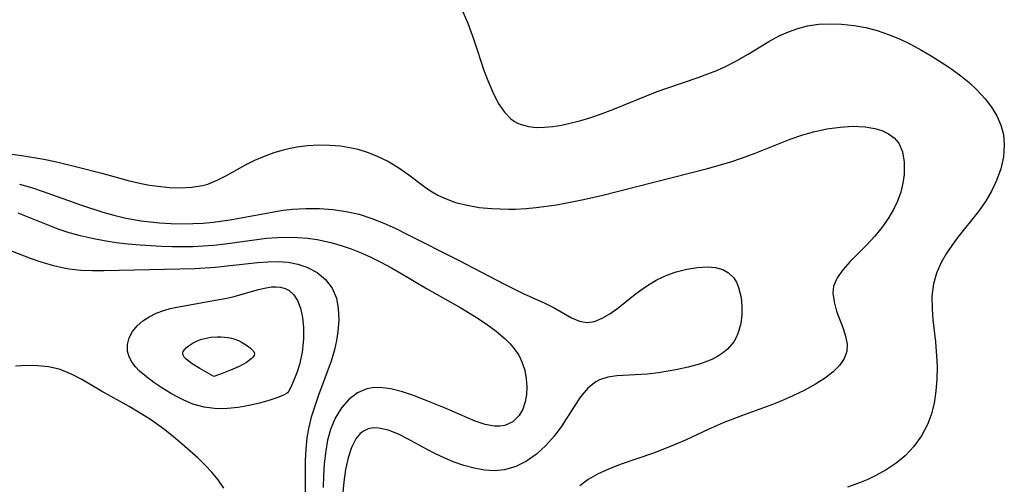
# Model space of a CAD drawing. Header units: metres. Extents: x 1073367 to 1082519, y 1569854 to 1574957.
# Tile 703 of 1056: x 1081642 to 1081776, y 1570326 to 1570389. Entities that reach past the tile are written whole.
import ezdxf

# ---------------------------------------------------------------- set-up
doc = ezdxf.new("R2010")
doc.units = ezdxf.units.M
doc.layers.add('CGG_CurvaNivelLidar_v1', color=253, linetype='Continuous', lineweight=30)

msp = doc.modelspace()

# ---------------------------------------------------------------- linework, layer by layer
at = {"layer": 'CGG_CurvaNivelLidar_v1'}
for p, q in [((1081702.2843, 1570389.877, 79.5), (1081702.944, 1570388.34, 79.5)), ((1081702.944, 1570388.34, 79.5), (1081703.7525, 1570386.1156, 79.5)), ((1081746.422, 1570387.1879, 79.5), (1081747.6955, 1570387.6477, 79.5)), ((1081747.6955, 1570387.6477, 79.5), (1081749.0001, 1570387.9878, 79.5)), ((1081749.0001, 1570387.9878, 79.5), (1081750.5242, 1570388.2133, 79.5)), ((1081750.5242, 1570388.2133, 79.5), (1081752.0759, 1570388.2863, 79.5)), ((1081752.0759, 1570388.2863, 79.5), (1081753.6447, 1570388.2306, 79.5)), ((1081753.6447, 1570388.2306, 79.5), (1081755.3462, 1570388.0432, 79.5)), ((1081755.3462, 1570388.0432, 79.5), (1081756.922, 1570387.7558, 79.5)), ((1081756.922, 1570387.7558, 79.5), (1081758.4833, 1570387.3549, 79.5)), ((1081703.7525, 1570386.1156, 79.5), (1081705.1892, 1570381.8747, 79.5)), ((1081743.7653, 1570385.8575, 79.5), (1081745.1813, 1570386.6254, 79.5)), ((1081745.1813, 1570386.6254, 79.5), (1081746.422, 1570387.1879, 79.5)), ((1081758.4833, 1570387.3549, 79.5), (1081760.012, 1570386.8374, 79.5)), ((1081760.012, 1570386.8374, 79.5), (1081761.5119, 1570386.214, 79.5)), ((1081761.5119, 1570386.214, 79.5), (1081762.9621, 1570385.5094, 79.5)), ((1081740.976, 1570384.1682, 79.5), (1081743.7653, 1570385.8575, 79.5)), ((1081762.9621, 1570385.5094, 79.5), (1081764.3859, 1570384.7385, 79.5)), ((1081764.3859, 1570384.7385, 79.5), (1081765.7869, 1570383.922, 79.5)), ((1081739.3096, 1570383.2073, 79.5), (1081740.976, 1570384.1682, 79.5)), ((1081765.7869, 1570383.922, 79.5), (1081767.7668, 1570382.6825, 79.5)), ((1081736.7175, 1570381.9477, 79.5), (1081737.8903, 1570382.4731, 79.5)), ((1081737.8903, 1570382.4731, 79.5), (1081739.3096, 1570383.2073, 79.5)), ((1081767.7668, 1570382.6825, 79.5), (1081768.5996, 1570382.1174, 79.5)), ((1081768.5996, 1570382.1174, 79.5), (1081769.7988, 1570381.2325, 79.5)), ((1081705.1892, 1570381.8747, 79.5), (1081705.6707, 1570380.5764, 79.5)), ((1081730.0948, 1570379.6155, 79.5), (1081734.2072, 1570380.9987, 79.5)), ((1081734.2072, 1570380.9987, 79.5), (1081735.5178, 1570381.4715, 79.5)), ((1081735.5178, 1570381.4715, 79.5), (1081736.7175, 1570381.9477, 79.5)), ((1081769.7988, 1570381.2325, 79.5), (1081770.9362, 1570380.2977, 79.5)), ((1081705.6707, 1570380.5764, 79.5), (1081706.3257, 1570378.9931, 79.5)), ((1081728.6495, 1570379.0949, 79.5), (1081730.0948, 1570379.6155, 79.5)), ((1081770.9362, 1570380.2977, 79.5), (1081771.9986, 1570379.3131, 79.5)), ((1081706.3257, 1570378.9931, 79.5), (1081707.0569, 1570377.5403, 79.5)), ((1081722.6249, 1570376.6589, 79.5), (1081728.6495, 1570379.0949, 79.5)), ((1081771.9986, 1570379.3131, 79.5), (1081773.1112, 1570378.1063, 79.5)), ((1081773.1112, 1570378.1063, 79.5), (1081773.968, 1570376.9717, 79.5)), ((1081707.0569, 1570377.5403, 79.5), (1081707.9087, 1570376.2762, 79.5)), ((1081773.968, 1570376.9717, 79.5), (1081774.6827, 1570375.7844, 79.5)), ((1081707.9087, 1570376.2762, 79.5), (1081708.7958, 1570375.3809, 79.5)), ((1081708.7958, 1570375.3809, 79.5), (1081709.2867, 1570375.0348, 79.5)), ((1081718.2907, 1570375.1783, 79.5), (1081719.6178, 1570375.5798, 79.5)), ((1081719.6178, 1570375.5798, 79.5), (1081720.9517, 1570376.0356, 79.5)), ((1081720.9517, 1570376.0356, 79.5), (1081722.6249, 1570376.6589, 79.5)), ((1081774.6827, 1570375.7844, 79.5), (1081775.2311, 1570374.5505, 79.5)), ((1081709.2867, 1570375.0348, 79.5), (1081709.7003, 1570374.8093, 79.5)), ((1081709.7003, 1570374.8093, 79.5), (1081710.1884, 1570374.6059, 79.5)), ((1081710.1884, 1570374.6059, 79.5), (1081711.1785, 1570374.3479, 79.5)), ((1081711.1785, 1570374.3479, 79.5), (1081712.2376, 1570374.235, 79.5)), ((1081712.2376, 1570374.235, 79.5), (1081713.3492, 1570374.2463, 79.5)), ((1081713.3492, 1570374.2463, 79.5), (1081714.4856, 1570374.3615, 79.5)), ((1081714.4856, 1570374.3615, 79.5), (1081715.6517, 1570374.5573, 79.5)), ((1081715.6517, 1570374.5573, 79.5), (1081716.8412, 1570374.8117, 79.5)), ((1081716.8412, 1570374.8117, 79.5), (1081718.2907, 1570375.1783, 79.5)), ((1081749.8243, 1570373.64, 79), (1081751.6342, 1570374.0354, 79)), ((1081751.6342, 1570374.0354, 79), (1081753.4266, 1570374.2882, 79)), ((1081753.4266, 1570374.2882, 79), (1081755.1724, 1570374.3894, 79)), ((1081755.1724, 1570374.3894, 79), (1081756.8356, 1570374.3162, 79)), ((1081756.8356, 1570374.3162, 79), (1081758.1239, 1570374.0967, 79)), ((1081758.1239, 1570374.0967, 79), (1081759.0739, 1570373.8019, 79)), ((1081775.2311, 1570374.5505, 79.5), (1081775.5799, 1570373.2734, 79.5)), ((1081746.6852, 1570372.6286, 79), (1081748.2689, 1570373.1828, 79)), ((1081748.2689, 1570373.1828, 79), (1081749.8243, 1570373.64, 79)), ((1081759.0739, 1570373.8019, 79), (1081760.0008, 1570373.3629, 79)), ((1081760.0008, 1570373.3629, 79), (1081760.7834, 1570372.8012, 79)), ((1081760.7834, 1570372.8012, 79), (1081761.3856, 1570372.11, 79)), ((1081775.5799, 1570373.2734, 79.5), (1081775.7031, 1570371.8607, 79.5)), ((1081677.7717, 1570371.1542, 79), (1081678.8469, 1570371.4242, 79)), ((1081678.8469, 1570371.4242, 79), (1081679.7501, 1570371.5976, 79)), ((1081679.7501, 1570371.5976, 79), (1081681.2314, 1570371.7861, 79)), ((1081681.2314, 1570371.7861, 79), (1081682.7245, 1570371.868, 79)), ((1081682.7245, 1570371.868, 79), (1081684.2187, 1570371.8467, 79)), ((1081684.2187, 1570371.8467, 79), (1081685.7033, 1570371.7198, 79)), ((1081685.7033, 1570371.7198, 79), (1081687.1673, 1570371.4788, 79)), ((1081687.1673, 1570371.4788, 79), (1081688.0592, 1570371.2659, 79)), ((1081741.9131, 1570370.7644, 79), (1081746.6852, 1570372.6286, 79)), ((1081761.3856, 1570372.11, 79), (1081761.8889, 1570370.9253, 79)), ((1081775.7031, 1570371.8607, 79.5), (1081775.5802, 1570370.2525, 79.5)), ((1081639.6817, 1570370.7972, 79), (1081642.4714, 1570370.4279, 79)), ((1081642.4714, 1570370.4279, 79), (1081645.4613, 1570369.9196, 79)), ((1081674.0616, 1570369.7893, 79), (1081675.369, 1570370.3418, 79)), ((1081675.369, 1570370.3418, 79), (1081676.7128, 1570370.8284, 79)), ((1081676.7128, 1570370.8284, 79), (1081677.7717, 1570371.1542, 79)), ((1081688.0592, 1570371.2659, 79), (1081689.3225, 1570370.8682, 79)), ((1081689.3225, 1570370.8682, 79), (1081690.5533, 1570370.3805, 79)), ((1081690.5533, 1570370.3805, 79), (1081692.1859, 1570369.5923, 79)), ((1081738.4915, 1570369.5454, 79), (1081740.2112, 1570370.131, 79)), ((1081740.2112, 1570370.131, 79), (1081741.9131, 1570370.7644, 79)), ((1081761.8889, 1570370.9253, 79), (1081762.1011, 1570369.5422, 79)), ((1081775.5802, 1570370.2525, 79.5), (1081775.226, 1570368.6356, 79.5)), ((1081645.4613, 1570369.9196, 79), (1081646.9784, 1570369.6019, 79)), ((1081646.9784, 1570369.6019, 79), (1081650.1134, 1570368.8642, 79)), ((1081650.1134, 1570368.8642, 79), (1081653.3303, 1570368.0287, 79)), ((1081670.2455, 1570367.738, 79), (1081672.8009, 1570369.1743, 79)), ((1081672.8009, 1570369.1743, 79), (1081674.0616, 1570369.7893, 79)), ((1081692.1859, 1570369.5923, 79), (1081693.7336, 1570368.6724, 79)), ((1081693.7336, 1570368.6724, 79), (1081694.9661, 1570367.799, 79)), ((1081735.4692, 1570368.6618, 79), (1081738.4915, 1570369.5454, 79)), ((1081762.1011, 1570369.5422, 79), (1081762.1337, 1570368.7152, 79)), ((1081762.1337, 1570368.7152, 79), (1081762.1033, 1570367.8562, 79)), ((1081653.3303, 1570368.0287, 79), (1081656.9049, 1570367.0391, 79)), ((1081668.9814, 1570367.08, 79), (1081670.2455, 1570367.738, 79)), ((1081694.9661, 1570367.799, 79), (1081697.3693, 1570366.005, 79)), ((1081721.0811, 1570365.0296, 79), (1081735.4692, 1570368.6618, 79)), ((1081762.1033, 1570367.8562, 79), (1081761.9453, 1570366.6583, 79)), ((1081775.226, 1570368.6356, 79.5), (1081774.6641, 1570367.0376, 79.5)), ((1081642.178, 1570366.5525, 78.5), (1081643.7689, 1570366.0834, 78.5)), ((1081643.7689, 1570366.0834, 78.5), (1081645.3478, 1570365.5596, 78.5)), ((1081656.9049, 1570367.0391, 79), (1081658.6397, 1570366.6323, 79)), ((1081658.6397, 1570366.6323, 79), (1081659.7871, 1570366.4229, 79)), ((1081659.7871, 1570366.4229, 79), (1081660.93, 1570366.2593, 79)), ((1081660.93, 1570366.2593, 79), (1081662.4988, 1570366.102, 79)), ((1081662.4988, 1570366.102, 79), (1081664.0406, 1570366.0441, 79)), ((1081664.0406, 1570366.0441, 79), (1081665.5441, 1570366.1172, 79)), ((1081665.5441, 1570366.1172, 79), (1081666.9957, 1570366.3605, 79)), ((1081666.9957, 1570366.3605, 79), (1081667.6804, 1570366.5546, 79)), ((1081667.6804, 1570366.5546, 79), (1081668.9814, 1570367.08, 79)), ((1081697.3693, 1570366.005, 79), (1081698.1184, 1570365.5097, 79)), ((1081761.9453, 1570366.6583, 79), (1081761.6524, 1570365.4423, 79)), ((1081774.6641, 1570367.0376, 79.5), (1081773.9677, 1570365.5899, 79.5)), ((1081645.3478, 1570365.5596, 78.5), (1081650.563, 1570363.696, 78.5)), ((1081698.1184, 1570365.5097, 79), (1081698.8931, 1570365.0585, 79)), ((1081698.8931, 1570365.0585, 79), (1081699.7797, 1570364.6275, 79)), ((1081718.4293, 1570364.4165, 79), (1081721.0811, 1570365.0296, 79)), ((1081761.6524, 1570365.4423, 79), (1081761.2232, 1570364.2321, 79)), ((1081773.9677, 1570365.5899, 79.5), (1081773.1318, 1570364.1895, 79.5)), ((1081650.563, 1570363.696, 78.5), (1081653.4669, 1570362.7384, 78.5)), ((1081699.7797, 1570364.6275, 79), (1081701.2852, 1570364.0772, 79)), ((1081701.2852, 1570364.0772, 79), (1081702.8628, 1570363.6785, 79)), ((1081702.8628, 1570363.6785, 79), (1081704.494, 1570363.4032, 79)), ((1081704.494, 1570363.4032, 79), (1081706.1637, 1570363.2315, 79)), ((1081710.8002, 1570363.2383, 79), (1081712.207, 1570363.3743, 79)), ((1081712.207, 1570363.3743, 79), (1081714.9917, 1570363.7652, 79)), ((1081714.9917, 1570363.7652, 79), (1081716.3662, 1570364.0048, 79)), ((1081716.3662, 1570364.0048, 79), (1081718.4293, 1570364.4165, 79)), ((1081761.2232, 1570364.2321, 79), (1081760.6955, 1570363.1207, 79)), ((1081773.1318, 1570364.1895, 79.5), (1081772.1388, 1570362.7787, 79.5)), ((1081641.9103, 1570362.6522, 78), (1081647.3626, 1570360.5072, 78)), ((1081653.4669, 1570362.7384, 78.5), (1081654.9357, 1570362.3236, 78.5)), ((1081654.9357, 1570362.3236, 78.5), (1081656.4179, 1570361.9692, 78.5)), ((1081670.74, 1570361.6969, 78.5), (1081676.1342, 1570362.7107, 78.5)), ((1081676.1342, 1570362.7107, 78.5), (1081677.9213, 1570363.0023, 78.5)), ((1081677.9213, 1570363.0023, 78.5), (1081679.182, 1570363.1543, 78.5)), ((1081679.182, 1570363.1543, 78.5), (1081681.0028, 1570363.2638, 78.5)), ((1081681.0028, 1570363.2638, 78.5), (1081682.8255, 1570363.2514, 78.5)), ((1081682.8255, 1570363.2514, 78.5), (1081684.6415, 1570363.1192, 78.5)), ((1081684.6415, 1570363.1192, 78.5), (1081686.4411, 1570362.86, 78.5)), ((1081686.4411, 1570362.86, 78.5), (1081688.2134, 1570362.4563, 78.5)), ((1081688.2134, 1570362.4563, 78.5), (1081689.9316, 1570361.9011, 78.5)), ((1081706.1637, 1570363.2315, 79), (1081708.5309, 1570363.1441, 79)), ((1081708.5309, 1570363.1441, 79), (1081709.4003, 1570363.159, 79)), ((1081709.4003, 1570363.159, 79), (1081710.8002, 1570363.2383, 79)), ((1081760.0647, 1570362.0397, 79), (1081759.1581, 1570360.7345, 79)), ((1081760.6955, 1570363.1207, 79), (1081760.0647, 1570362.0397, 79)), ((1081772.1388, 1570362.7787, 79.5), (1081769.4025, 1570359.3672, 79.5)), ((1081656.4179, 1570361.9692, 78.5), (1081658.6116, 1570361.5799, 78.5)), ((1081658.6116, 1570361.5799, 78.5), (1081659.8758, 1570361.4203, 78.5)), ((1081659.8758, 1570361.4203, 78.5), (1081661.1454, 1570361.3021, 78.5)), ((1081661.1454, 1570361.3021, 78.5), (1081662.6575, 1570361.2126, 78.5)), ((1081662.6575, 1570361.2126, 78.5), (1081664.1721, 1570361.1762, 78.5)), ((1081664.1721, 1570361.1762, 78.5), (1081665.6865, 1570361.1932, 78.5)), ((1081665.6865, 1570361.1932, 78.5), (1081667.0535, 1570361.2573, 78.5)), ((1081667.0535, 1570361.2573, 78.5), (1081668.4165, 1570361.3736, 78.5)), ((1081668.4165, 1570361.3736, 78.5), (1081670.74, 1570361.6969, 78.5)), ((1081689.9316, 1570361.9011, 78.5), (1081691.5647, 1570361.2481, 78.5)), ((1081691.5647, 1570361.2481, 78.5), (1081693.1807, 1570360.5152, 78.5)), ((1081759.1581, 1570360.7345, 79), (1081758.1541, 1570359.4965, 79)), ((1081647.3626, 1570360.5072, 78), (1081648.8364, 1570360.0099, 78)), ((1081648.8364, 1570360.0099, 78), (1081650.4035, 1570359.5702, 78)), ((1081650.4035, 1570359.5702, 78), (1081651.9971, 1570359.2051, 78)), ((1081675.6659, 1570359.2056, 78), (1081677.1335, 1570359.3322, 78)), ((1081677.1335, 1570359.3322, 78), (1081678.598, 1570359.3799, 78)), ((1081678.598, 1570359.3799, 78), (1081679.9172, 1570359.3362, 78)), ((1081679.9172, 1570359.3362, 78), (1081681.232, 1570359.2152, 78)), ((1081693.1807, 1570360.5152, 78.5), (1081694.7873, 1570359.7306, 78.5)), ((1081694.7873, 1570359.7306, 78.5), (1081701.5803, 1570356.2932, 78.5)), ((1081758.1541, 1570359.4965, 79), (1081757.0242, 1570358.2708, 79)), ((1081769.4025, 1570359.3672, 79.5), (1081768.5768, 1570358.25, 79.5)), ((1081639.4943, 1570358.0876, 77.5), (1081643.6108, 1570356.5062, 77.5)), ((1081651.9971, 1570359.2051, 78), (1081653.6308, 1570358.9022, 78)), ((1081653.6308, 1570358.9022, 78), (1081655.2537, 1570358.6622, 78)), ((1081655.2537, 1570358.6622, 78), (1081656.8887, 1570358.4709, 78)), ((1081656.8887, 1570358.4709, 78), (1081658.5323, 1570358.3218, 78)), ((1081658.5323, 1570358.3218, 78), (1081661.4178, 1570358.1521, 78)), ((1081661.4178, 1570358.1521, 78), (1081662.863, 1570358.1097, 78)), ((1081662.863, 1570358.1097, 78), (1081665.6558, 1570358.1181, 78)), ((1081665.6558, 1570358.1181, 78), (1081667.0535, 1570358.1764, 78)), ((1081667.0535, 1570358.1764, 78), (1081668.4467, 1570358.2782, 78)), ((1081668.4467, 1570358.2782, 78), (1081670.0381, 1570358.4514, 78)), ((1081670.0381, 1570358.4514, 78), (1081675.6659, 1570359.2056, 78)), ((1081681.232, 1570359.2152, 78), (1081682.5403, 1570359.0257, 78)), ((1081682.5403, 1570359.0257, 78), (1081684.3934, 1570358.6404, 78)), ((1081684.3934, 1570358.6404, 78), (1081685.7723, 1570358.2493, 78)), ((1081685.7723, 1570358.2493, 78), (1081687.1334, 1570357.7794, 78)), ((1081757.0242, 1570358.2708, 79), (1081754.7778, 1570356.0165, 79)), ((1081768.5768, 1570358.25, 79.5), (1081767.8234, 1570357.1014, 79.5)), ((1081687.1334, 1570357.7794, 78), (1081688.4761, 1570357.2409, 78)), ((1081688.4761, 1570357.2409, 78), (1081689.8173, 1570356.6342, 78)), ((1081767.8234, 1570357.1014, 79.5), (1081767.1605, 1570355.9224, 79.5)), ((1081643.6108, 1570356.5062, 77.5), (1081645.1805, 1570355.9723, 77.5)), ((1081645.1805, 1570355.9723, 77.5), (1081646.7667, 1570355.5144, 77.5)), ((1081646.7667, 1570355.5144, 77.5), (1081648.3731, 1570355.1629, 77.5)), ((1081668.7069, 1570355.3062, 77.5), (1081674.4104, 1570355.9263, 77.5)), ((1081674.4104, 1570355.9263, 77.5), (1081675.8448, 1570356.0271, 77.5)), ((1081675.8448, 1570356.0271, 77.5), (1081677.2292, 1570356.0487, 77.5)), ((1081677.2292, 1570356.0487, 77.5), (1081678.5682, 1570355.9579, 77.5)), ((1081678.5682, 1570355.9579, 77.5), (1081679.8892, 1570355.7119, 77.5)), ((1081679.8892, 1570355.7119, 77.5), (1081681.126, 1570355.3053, 77.5)), ((1081689.8173, 1570356.6342, 78), (1081691.141, 1570355.9784, 78)), ((1081691.141, 1570355.9784, 78), (1081692.5826, 1570355.2118, 78)), ((1081701.5803, 1570356.2932, 78.5), (1081707.9157, 1570352.9747, 78.5)), ((1081734.0875, 1570355.2649, 78.5), (1081735.4455, 1570355.3305, 78.5)), ((1081735.4455, 1570355.3305, 78.5), (1081736.5466, 1570355.2364, 78.5)), ((1081754.7778, 1570356.0165, 79), (1081753.7996, 1570354.9407, 79)), ((1081767.1605, 1570355.9224, 79.5), (1081766.5281, 1570354.4973, 79.5)), ((1081648.3731, 1570355.1629, 77.5), (1081648.9128, 1570355.0757, 77.5)), ((1081648.9128, 1570355.0757, 77.5), (1081650.4638, 1570354.9134, 77.5)), ((1081650.4638, 1570354.9134, 77.5), (1081652.0344, 1570354.8509, 77.5)), ((1081652.0344, 1570354.8509, 77.5), (1081653.6214, 1570354.8545, 77.5)), ((1081653.6214, 1570354.8545, 77.5), (1081665.9174, 1570355.1298, 77.5)), ((1081665.9174, 1570355.1298, 77.5), (1081668.7069, 1570355.3062, 77.5)), ((1081681.126, 1570355.3053, 77.5), (1081682.502, 1570354.5816, 77.5)), ((1081682.502, 1570354.5816, 77.5), (1081683.6673, 1570353.632, 77.5)), ((1081692.5826, 1570355.2118, 78), (1081694.0051, 1570354.4107, 78)), ((1081694.0051, 1570354.4107, 78), (1081697.3686, 1570352.4025, 78)), ((1081729.4203, 1570353.9726, 78.5), (1081730.3143, 1570354.345, 78.5)), ((1081730.3143, 1570354.345, 78.5), (1081731.2202, 1570354.6596, 78.5)), ((1081731.2202, 1570354.6596, 78.5), (1081732.6662, 1570355.038, 78.5)), ((1081732.6662, 1570355.038, 78.5), (1081734.0875, 1570355.2649, 78.5)), ((1081736.5466, 1570355.2364, 78.5), (1081737.5369, 1570354.9621, 78.5)), ((1081737.5369, 1570354.9621, 78.5), (1081738.3242, 1570354.5177, 78.5)), ((1081738.3242, 1570354.5177, 78.5), (1081738.9638, 1570353.8996, 78.5)), ((1081753.7996, 1570354.9407, 79), (1081753.0288, 1570353.8583, 79)), ((1081766.5281, 1570354.4973, 79.5), (1081766.0982, 1570353.0245, 79.5)), ((1081676.315, 1570352.6131, 77), (1081676.9404, 1570352.6432, 77)), ((1081676.9404, 1570352.6432, 77), (1081677.5344, 1570352.5963, 77)), ((1081683.6673, 1570353.632, 77.5), (1081684.5622, 1570352.4661, 77.5)), ((1081707.9157, 1570352.9747, 78.5), (1081710.4641, 1570351.7496, 78.5)), ((1081726.8997, 1570352.5543, 78.5), (1081727.684, 1570353.0568, 78.5)), ((1081727.684, 1570353.0568, 78.5), (1081728.4959, 1570353.5177, 78.5)), ((1081728.4959, 1570353.5177, 78.5), (1081729.4203, 1570353.9726, 78.5)), ((1081738.9638, 1570353.8996, 78.5), (1081739.3724, 1570353.261, 78.5)), ((1081739.3724, 1570353.261, 78.5), (1081739.6805, 1570352.5331, 78.5)), ((1081752.5626, 1570352.7373, 79), (1081752.4629, 1570351.7997, 79)), ((1081753.0288, 1570353.8583, 79), (1081752.5626, 1570352.7373, 79)), ((1081766.0982, 1570353.0245, 79.5), (1081765.8972, 1570351.3628, 79.5)), ((1081670.2912, 1570351.1074, 77), (1081671.2893, 1570351.3371, 77)), ((1081671.2893, 1570351.3371, 77), (1081674.4061, 1570352.2207, 77)), ((1081674.4061, 1570352.2207, 77), (1081675.3802, 1570352.4612, 77)), ((1081675.3802, 1570352.4612, 77), (1081676.315, 1570352.6131, 77)), ((1081677.5344, 1570352.5963, 77), (1081678.1699, 1570352.4289, 77)), ((1081678.1699, 1570352.4289, 77), (1081678.707, 1570352.1485, 77)), ((1081678.707, 1570352.1485, 77), (1081679.3713, 1570351.5342, 77)), ((1081679.3713, 1570351.5342, 77), (1081679.875, 1570350.7677, 77)), ((1081684.5622, 1570352.4661, 77.5), (1081685.1259, 1570351.1096, 77.5)), ((1081697.3686, 1570352.4025, 78), (1081701.9898, 1570349.7729, 78)), ((1081710.4641, 1570351.7496, 78.5), (1081713.4114, 1570350.416, 78.5)), ((1081723.2768, 1570349.7481, 78.5), (1081725.6367, 1570351.6287, 78.5)), ((1081725.6367, 1570351.6287, 78.5), (1081726.8997, 1570352.5543, 78.5)), ((1081739.6805, 1570352.5331, 78.5), (1081740.0149, 1570351.1707, 78.5)), ((1081752.4629, 1570351.7997, 79), (1081752.6127, 1570350.5863, 79)), ((1081765.8972, 1570351.3628, 79.5), (1081765.9087, 1570349.6501, 79.5)), ((1081663.5015, 1570349.8749, 77), (1081668.2466, 1570350.7151, 77)), ((1081668.2466, 1570350.7151, 77), (1081670.2912, 1570351.1074, 77)), ((1081679.875, 1570350.7677, 77), (1081680.2651, 1570349.7302, 77)), ((1081685.1259, 1570351.1096, 77.5), (1081685.3908, 1570349.6886, 77.5)), ((1081713.4114, 1570350.416, 78.5), (1081714.7495, 1570349.7473, 78.5)), ((1081740.0149, 1570351.1707, 78.5), (1081740.1262, 1570350.0265, 78.5)), ((1081740.1262, 1570350.0265, 78.5), (1081740.1089, 1570348.8528, 78.5)), ((1081752.6127, 1570350.5863, 79), (1081752.965, 1570349.3452, 79)), ((1081659.7334, 1570348.5889, 77), (1081660.6863, 1570349.0636, 77)), ((1081660.6863, 1570349.0636, 77), (1081661.7124, 1570349.4426, 77)), ((1081661.7124, 1570349.4426, 77), (1081662.5924, 1570349.681, 77)), ((1081662.5924, 1570349.681, 77), (1081663.5015, 1570349.8749, 77)), ((1081680.2651, 1570349.7302, 77), (1081680.5316, 1570348.4703, 77)), ((1081685.3908, 1570349.6886, 77.5), (1081685.4483, 1570348.1733, 77.5)), ((1081701.9898, 1570349.7729, 78), (1081704.0136, 1570348.5484, 78)), ((1081714.7495, 1570349.7473, 78.5), (1081717.0335, 1570348.4476, 78.5)), ((1081721.1662, 1570348.3702, 78.5), (1081722.2131, 1570348.9869, 78.5)), ((1081722.2131, 1570348.9869, 78.5), (1081723.2768, 1570349.7481, 78.5)), ((1081740.1089, 1570348.8528, 78.5), (1081739.9602, 1570347.6854, 78.5)), ((1081752.965, 1570349.3452, 79), (1081753.8389, 1570347.0032, 79)), ((1081765.9087, 1570349.6501, 79.5), (1081766.022, 1570348.1814, 79.5)), ((1081657.4926, 1570346.5654, 77), (1081658.1105, 1570347.333, 77)), ((1081658.1105, 1570347.333, 77), (1081658.8746, 1570348.0199, 77)), ((1081658.8746, 1570348.0199, 77), (1081659.7334, 1570348.5889, 77)), ((1081680.5316, 1570348.4703, 77), (1081680.6658, 1570347.0587, 77)), ((1081685.4483, 1570348.1733, 77.5), (1081685.3392, 1570346.5976, 77.5)), ((1081704.0136, 1570348.5484, 78), (1081705.4466, 1570347.6107, 78)), ((1081705.4466, 1570347.6107, 78), (1081706.798, 1570346.6277, 78)), ((1081717.0335, 1570348.4476, 78.5), (1081718.0893, 1570347.9856, 78.5)), ((1081718.0893, 1570347.9856, 78.5), (1081719.1458, 1570347.8002, 78.5)), ((1081719.1458, 1570347.8002, 78.5), (1081720.1417, 1570347.953, 78.5)), ((1081720.1417, 1570347.953, 78.5), (1081721.1662, 1570348.3702, 78.5)), ((1081739.9602, 1570347.6854, 78.5), (1081739.6693, 1570346.5595, 78.5)), ((1081766.022, 1570348.1814, 79.5), (1081766.356, 1570345.1842, 79.5)), ((1081657.0472, 1570345.7368, 77), (1081657.4926, 1570346.5654, 77)), ((1081680.6658, 1570347.0587, 77), (1081680.66, 1570345.5652, 77)), ((1081685.3392, 1570346.5976, 77.5), (1081685.157, 1570345.3583, 77.5)), ((1081706.798, 1570346.6277, 78), (1081708.0297, 1570345.5806, 78)), ((1081739.6693, 1570346.5595, 78.5), (1081739.3837, 1570345.8439, 78.5)), ((1081753.8389, 1570347.0032, 79), (1081754.1883, 1570345.9281, 79)), ((1081656.8035, 1570344.8374, 77), (1081657.0472, 1570345.7368, 77)), ((1081656.8052, 1570343.9282, 77), (1081656.8035, 1570344.8374, 77)), ((1081665.0466, 1570344.5844, 76.5), (1081665.7183, 1570345.0295, 76.5)), ((1081665.7183, 1570345.0295, 76.5), (1081666.4887, 1570345.4008, 76.5)), ((1081666.4887, 1570345.4008, 76.5), (1081666.8721, 1570345.5345, 76.5)), ((1081666.8721, 1570345.5345, 76.5), (1081667.268, 1570345.6443, 76.5)), ((1081667.268, 1570345.6443, 76.5), (1081668.0841, 1570345.8014, 76.5)), ((1081668.0841, 1570345.8014, 76.5), (1081668.9863, 1570345.8782, 76.5)), ((1081668.9863, 1570345.8782, 76.5), (1081669.4733, 1570345.8788, 76.5)), ((1081669.4733, 1570345.8788, 76.5), (1081670.4346, 1570345.7905, 76.5)), ((1081670.4346, 1570345.7905, 76.5), (1081670.9013, 1570345.6916, 76.5)), ((1081670.9013, 1570345.6916, 76.5), (1081671.3772, 1570345.54, 76.5)), ((1081671.3772, 1570345.54, 76.5), (1081671.8361, 1570345.3495, 76.5)), ((1081671.8361, 1570345.3495, 76.5), (1081672.2764, 1570345.1311, 76.5)), ((1081672.2764, 1570345.1311, 76.5), (1081673.0812, 1570344.6425, 76.5)), ((1081673.0812, 1570344.6425, 76.5), (1081673.4269, 1570344.3833, 76.5)), ((1081680.66, 1570345.5652, 77), (1081680.4699, 1570343.7849, 77)), ((1081685.157, 1570345.3583, 77.5), (1081684.8861, 1570344.1122, 77.5)), ((1081708.0297, 1570345.5806, 78), (1081708.7025, 1570344.9009, 78)), ((1081708.7025, 1570344.9009, 78), (1081709.2999, 1570344.1833, 78)), ((1081739.0124, 1570345.1751, 78.5), (1081738.1809, 1570344.1879, 78.5)), ((1081739.3837, 1570345.8439, 78.5), (1081739.0124, 1570345.1751, 78.5)), ((1081754.1883, 1570345.9281, 79), (1081754.3889, 1570344.8823, 79)), ((1081754.3889, 1570344.8823, 79), (1081754.352, 1570343.8758, 79)), ((1081766.356, 1570345.1842, 79.5), (1081766.5254, 1570343.2457, 79.5)), ((1081657.0292, 1570343.1414, 77), (1081656.8052, 1570343.9282, 77)), ((1081664.2963, 1570343.6083, 76.5), (1081664.368, 1570343.8557, 76.5)), ((1081664.3385, 1570343.3587, 76.5), (1081664.2963, 1570343.6083, 76.5)), ((1081664.4846, 1570343.1074, 76.5), (1081664.3385, 1570343.3587, 76.5)), ((1081664.368, 1570343.8557, 76.5), (1081664.5318, 1570344.1025, 76.5)), ((1081664.5318, 1570344.1025, 76.5), (1081664.7638, 1570344.3463, 76.5)), ((1081664.7638, 1570344.3463, 76.5), (1081665.0466, 1570344.5844, 76.5)), ((1081673.4269, 1570344.3833, 76.5), (1081673.7142, 1570344.1193, 76.5)), ((1081673.7142, 1570344.1193, 76.5), (1081673.9186, 1570343.8534, 76.5)), ((1081673.959, 1570343.3486, 76.5), (1081673.8078, 1570343.1113, 76.5)), ((1081673.9186, 1570343.8534, 76.5), (1081674.0065, 1570343.5882, 76.5)), ((1081674.0065, 1570343.5882, 76.5), (1081673.959, 1570343.3486, 76.5)), ((1081680.4699, 1570343.7849, 77), (1081680.1051, 1570342.0987, 77)), ((1081684.8861, 1570344.1122, 77.5), (1081684.4156, 1570342.5394, 77.5)), ((1081709.2999, 1570344.1833, 78), (1081709.8498, 1570343.3543, 78)), ((1081709.8498, 1570343.3543, 78), (1081710.2853, 1570342.4816, 78)), ((1081737.4973, 1570343.628, 78.5), (1081736.7909, 1570343.1774, 78.5)), ((1081738.1809, 1570344.1879, 78.5), (1081737.4973, 1570343.628, 78.5)), ((1081754.352, 1570343.8758, 79), (1081753.9988, 1570342.9009, 79)), ((1081643.1323, 1570341.9627, 77.5), (1081641.6133, 1570341.8649, 77.5)), ((1081644.6356, 1570341.9416, 77.5), (1081643.1323, 1570341.9627, 77.5)), ((1081657.4391, 1570342.3886, 77), (1081657.0292, 1570343.1414, 77)), ((1081657.9009, 1570341.795, 77), (1081657.4391, 1570342.3886, 77)), ((1081664.7558, 1570342.8273, 76.5), (1081664.4846, 1570343.1074, 76.5)), ((1081665.5888, 1570342.2008, 76.5), (1081664.7558, 1570342.8273, 76.5)), ((1081666.6074, 1570341.5608, 76.5), (1081665.5888, 1570342.2008, 76.5)), ((1081672.9246, 1570342.4015, 76.5), (1081671.936, 1570341.8612, 76.5)), ((1081673.5776, 1570342.8763, 76.5), (1081672.9246, 1570342.4015, 76.5)), ((1081673.8078, 1570343.1113, 76.5), (1081673.5776, 1570342.8763, 76.5)), ((1081680.1051, 1570342.0987, 77), (1081679.7484, 1570340.9639, 77)), ((1081684.4156, 1570342.5394, 77.5), (1081682.6966, 1570337.9388, 77.5)), ((1081710.2853, 1570342.4816, 78), (1081710.6627, 1570341.3425, 78)), ((1081734.4908, 1570342.1997, 78.5), (1081732.848, 1570341.7451, 78.5)), ((1081736.0234, 1570342.7852, 78.5), (1081734.4908, 1570342.1997, 78.5)), ((1081736.7909, 1570343.1774, 78.5), (1081736.0234, 1570342.7852, 78.5)), ((1081753.3664, 1570341.9778, 79), (1081752.5112, 1570341.1082, 79)), ((1081753.9988, 1570342.9009, 79), (1081753.3664, 1570341.9778, 79)), ((1081766.5254, 1570343.2457, 79.5), (1081766.5758, 1570341.8401, 79.5)), ((1081646.1091, 1570341.7822, 77.5), (1081644.6356, 1570341.9416, 77.5)), ((1081647.5367, 1570341.4566, 77.5), (1081646.1091, 1570341.7822, 77.5)), ((1081647.9143, 1570341.335, 77.5), (1081647.5367, 1570341.4566, 77.5)), ((1081649.2813, 1570340.7672, 77.5), (1081647.9143, 1570341.335, 77.5)), ((1081650.612, 1570340.0668, 77.5), (1081649.2813, 1570340.7672, 77.5)), ((1081658.4503, 1570341.2259, 77), (1081657.9009, 1570341.795, 77)), ((1081659.3635, 1570340.4328, 77), (1081658.4503, 1570341.2259, 77)), ((1081668.5, 1570340.4714, 76.5), (1081666.6074, 1570341.5608, 76.5)), ((1081669.6567, 1570340.8721, 76.5), (1081668.5, 1570340.4714, 76.5)), ((1081670.7796, 1570341.3235, 76.5), (1081669.6567, 1570340.8721, 76.5)), ((1081671.936, 1570341.8612, 76.5), (1081670.7796, 1570341.3235, 76.5)), ((1081679.7484, 1570340.9639, 77), (1081679.3682, 1570339.9767, 77)), ((1081710.6627, 1570341.3425, 78), (1081710.8752, 1570340.1765, 78)), ((1081727.3156, 1570340.8224, 78.5), (1081723.1662, 1570340.5668, 78.5)), ((1081728.8151, 1570340.9806, 78.5), (1081727.3156, 1570340.8224, 78.5)), ((1081731.1451, 1570341.3757, 78.5), (1081728.8151, 1570340.9806, 78.5)), ((1081732.848, 1570341.7451, 78.5), (1081731.1451, 1570341.3757, 78.5)), ((1081752.5112, 1570341.1082, 79), (1081751.4768, 1570340.2969, 79)), ((1081766.5758, 1570341.8401, 79.5), (1081766.5529, 1570340.1604, 79.5)), ((1081653.281, 1570338.5042, 77.5), (1081650.612, 1570340.0668, 77.5)), ((1081660.3804, 1570339.6715, 77), (1081659.3635, 1570340.4328, 77)), ((1081661.4716, 1570338.9419, 77), (1081660.3804, 1570339.6715, 77)), ((1081679.3682, 1570339.9767, 77), (1081678.9419, 1570339.029, 77)), ((1081710.8752, 1570340.1765, 78), (1081710.9432, 1570339.1047, 78)), ((1081720.327, 1570339.7816, 78.5), (1081719.2148, 1570338.9028, 78.5)), ((1081720.8243, 1570340.0307, 78.5), (1081720.327, 1570339.7816, 78.5)), ((1081721.9427, 1570340.3794, 78.5), (1081720.8243, 1570340.0307, 78.5)), ((1081723.1662, 1570340.5668, 78.5), (1081721.9427, 1570340.3794, 78.5)), ((1081750.0898, 1570339.4249, 79), (1081748.5661, 1570338.6067, 79)), ((1081751.4768, 1570340.2969, 79), (1081750.0898, 1570339.4249, 79)), ((1081766.5529, 1570340.1604, 79.5), (1081766.4296, 1570338.4967, 79.5)), ((1081657.0233, 1570336.4217, 77.5), (1081653.281, 1570338.5042, 77.5)), ((1081662.6158, 1570338.2476, 77), (1081661.4716, 1570338.9419, 77)), ((1081663.4692, 1570337.7712, 77), (1081662.6158, 1570338.2476, 77)), ((1081678.3559, 1570338.1704, 77), (1081677.8499, 1570337.932, 77)), ((1081678.5, 1570338.2687, 77), (1081678.3559, 1570338.1704, 77)), ((1081678.6275, 1570338.4309, 77), (1081678.5, 1570338.2687, 77)), ((1081678.9419, 1570339.029, 77), (1081678.6275, 1570338.4309, 77)), ((1081687.9703, 1570338.2683, 78), (1081686.8221, 1570337.3854, 78)), ((1081689.2625, 1570338.8226, 78), (1081687.9703, 1570338.2683, 78)), ((1081690.2844, 1570338.9811, 78), (1081689.2625, 1570338.8226, 78)), ((1081691.3669, 1570338.9619, 78), (1081690.2844, 1570338.9811, 78)), ((1081692.4957, 1570338.8008, 78), (1081691.3669, 1570338.9619, 78)), ((1081694.116, 1570338.3972, 78), (1081692.4957, 1570338.8008, 78)), ((1081695.5967, 1570337.9054, 78), (1081694.116, 1570338.3972, 78)), ((1081710.8942, 1570338.0577, 78), (1081710.7264, 1570337.0605, 78)), ((1081710.9432, 1570339.1047, 78), (1081710.8942, 1570338.0577, 78)), ((1081719.2148, 1570338.9028, 78.5), (1081718.249, 1570337.7472, 78.5)), ((1081748.5661, 1570338.6067, 79), (1081747.0164, 1570337.8504, 79)), ((1081766.4296, 1570338.4967, 79.5), (1081766.1854, 1570336.8661, 79.5)), ((1081664.339, 1570337.3234, 77), (1081663.4692, 1570337.7712, 77)), ((1081665.6656, 1570336.752, 77), (1081664.339, 1570337.3234, 77)), ((1081667.2213, 1570336.3294, 77), (1081665.6656, 1570336.752, 77)), ((1081674.7067, 1570336.8689, 77), (1081673.2953, 1570336.5381, 77)), ((1081675.973, 1570337.2364, 77), (1081674.7067, 1570336.8689, 77)), ((1081677.0393, 1570337.6045, 77), (1081675.973, 1570337.2364, 77)), ((1081677.8499, 1570337.932, 77), (1081677.0393, 1570337.6045, 77)), ((1081682.6966, 1570337.9388, 77.5), (1081682.1846, 1570336.4769, 77.5)), ((1081686.8221, 1570337.3854, 78), (1081685.8258, 1570336.2433, 78)), ((1081697.0923, 1570337.3361, 78), (1081695.5967, 1570337.9054, 78)), ((1081699.8023, 1570336.2306, 78), (1081697.0923, 1570337.3361, 78)), ((1081710.7264, 1570337.0605, 78), (1081710.4008, 1570336.0622, 78)), ((1081718.249, 1570337.7472, 78.5), (1081717.3581, 1570336.4134, 78.5)), ((1081744.0605, 1570336.621, 79), (1081740.0746, 1570335.175, 79)), ((1081745.397, 1570337.1406, 79), (1081744.0605, 1570336.621, 79)), ((1081747.0164, 1570337.8504, 79), (1081745.397, 1570337.1406, 79)), ((1081766.1854, 1570336.8661, 79.5), (1081765.7918, 1570335.2885, 79.5)), ((1081658.6581, 1570335.448, 77.5), (1081657.0233, 1570336.4217, 77.5)), ((1081659.9, 1570334.6493, 77.5), (1081658.6581, 1570335.448, 77.5)), ((1081668.9468, 1570336.1214, 77), (1081667.2213, 1570336.3294, 77)), ((1081670.3635, 1570336.1356, 77), (1081668.9468, 1570336.1214, 77)), ((1081671.7937, 1570336.2793, 77), (1081670.3635, 1570336.1356, 77)), ((1081673.2953, 1570336.5381, 77), (1081671.7937, 1570336.2793, 77)), ((1081682.1846, 1570336.4769, 77.5), (1081681.7202, 1570334.9604, 77.5)), ((1081685.8258, 1570336.2433, 78), (1081684.9764, 1570334.8504, 78)), ((1081703.9309, 1570334.4434, 78), (1081699.8023, 1570336.2306, 78)), ((1081710.4008, 1570336.0622, 78), (1081709.9165, 1570335.1949, 78)), ((1081717.3581, 1570336.4134, 78.5), (1081715.7015, 1570333.7928, 78.5)), ((1081765.7918, 1570335.2885, 79.5), (1081765.2993, 1570333.9712, 79.5)), ((1081661.8438, 1570333.2678, 77.5), (1081659.9, 1570334.6493, 77.5)), ((1081681.7202, 1570334.9604, 77.5), (1081681.3504, 1570333.424, 77.5)), ((1081684.9764, 1570334.8504, 78), (1081684.3229, 1570333.2824, 78)), ((1081705.2924, 1570333.9939, 78), (1081703.9309, 1570334.4434, 78)), ((1081706.5894, 1570333.7578, 78), (1081705.2924, 1570333.9939, 78)), ((1081709.0542, 1570334.3413, 78), (1081707.9689, 1570333.8485, 78)), ((1081709.9165, 1570335.1949, 78), (1081709.0542, 1570334.3413, 78)), ((1081737.5937, 1570334.1919, 79), (1081735.567, 1570333.2995, 79)), ((1081740.0746, 1570335.175, 79), (1081737.5937, 1570334.1919, 79)), ((1081765.2993, 1570333.9712, 79.5), (1081764.4776, 1570332.4239, 79.5)), ((1081663.0519, 1570332.3115, 77.5), (1081661.8438, 1570333.2678, 77.5)), ((1081681.3504, 1570333.424, 77.5), (1081681.1397, 1570332.1558, 77.5)), ((1081684.3229, 1570333.2824, 78), (1081683.9411, 1570331.8793, 78)), ((1081688.3667, 1570332.7394, 78.5), (1081687.7679, 1570332.0335, 78.5)), ((1081688.8786, 1570333.1237, 78.5), (1081688.3667, 1570332.7394, 78.5)), ((1081689.4504, 1570333.3823, 78.5), (1081688.8786, 1570333.1237, 78.5)), ((1081690.1117, 1570333.5076, 78.5), (1081689.4504, 1570333.3823, 78.5)), ((1081690.8238, 1570333.4968, 78.5), (1081690.1117, 1570333.5076, 78.5)), ((1081692.1903, 1570333.1969, 78.5), (1081690.8238, 1570333.4968, 78.5)), ((1081693.6367, 1570332.6188, 78.5), (1081692.1903, 1570333.1969, 78.5)), ((1081694.8805, 1570331.9867, 78.5), (1081693.6367, 1570332.6188, 78.5)), ((1081707.3002, 1570333.7479, 78), (1081706.5894, 1570333.7578, 78)), ((1081707.9689, 1570333.8485, 78), (1081707.3002, 1570333.7479, 78)), ((1081715.7015, 1570333.7928, 78.5), (1081714.6714, 1570332.4132, 78.5)), ((1081735.567, 1570333.2995, 79), (1081732.5728, 1570331.9246, 79)), ((1081664.2231, 1570331.3222, 77.5), (1081663.0519, 1570332.3115, 77.5)), ((1081666.3673, 1570329.402, 77.5), (1081664.2231, 1570331.3222, 77.5)), ((1081681.1397, 1570332.1558, 77.5), (1081680.9866, 1570330.6425, 77.5)), ((1081683.9411, 1570331.8793, 78), (1081683.6773, 1570330.4027, 78)), ((1081687.7679, 1570332.0335, 78.5), (1081687.161, 1570330.8536, 78.5)), ((1081697.3547, 1570330.65, 78.5), (1081694.8805, 1570331.9867, 78.5)), ((1081714.6714, 1570332.4132, 78.5), (1081713.5246, 1570331.1238, 78.5)), ((1081732.5728, 1570331.9246, 79), (1081731.0685, 1570331.261, 79)), ((1081764.4776, 1570332.4239, 79.5), (1081763.4529, 1570331.0024, 79.5)), ((1081680.9866, 1570330.6425, 77.5), (1081680.9115, 1570329.1147, 77.5)), ((1081683.6773, 1570330.4027, 78), (1081683.4833, 1570328.648, 78)), ((1081687.161, 1570330.8536, 78.5), (1081686.7041, 1570329.4499, 78.5)), ((1081698.5778, 1570330.0288, 78.5), (1081697.3547, 1570330.65, 78.5)), ((1081699.8366, 1570329.4349, 78.5), (1081698.5778, 1570330.0288, 78.5)), ((1081712.2673, 1570329.9684, 78.5), (1081710.9174, 1570329.0067, 78.5)), ((1081713.5246, 1570331.1238, 78.5), (1081712.2673, 1570329.9684, 78.5)), ((1081728.1414, 1570330.1052, 79), (1081723.5976, 1570328.5389, 79)), ((1081729.61, 1570330.6617, 79), (1081728.1414, 1570330.1052, 79)), ((1081731.0685, 1570331.261, 79), (1081729.61, 1570330.6617, 79)), ((1081763.4529, 1570331.0024, 79.5), (1081762.2452, 1570329.7247, 79.5)), ((1081667.3309, 1570328.4778, 77.5), (1081666.3673, 1570329.402, 77.5)), ((1081680.9115, 1570329.1147, 77.5), (1081680.8889, 1570327.5751, 77.5)), ((1081683.4833, 1570328.648, 78), (1081683.3803, 1570327.0597, 78)), ((1081686.7041, 1570329.4499, 78.5), (1081686.3638, 1570327.884, 78.5)), ((1081701.1136, 1570328.8947, 78.5), (1081699.8366, 1570329.4349, 78.5)), ((1081702.4032, 1570328.4319, 78.5), (1081701.1136, 1570328.8947, 78.5)), ((1081710.9174, 1570329.0067, 78.5), (1081709.4739, 1570328.2716, 78.5)), ((1081761.0209, 1570328.7201, 79.5), (1081759.6893, 1570327.8363, 79.5)), ((1081762.2452, 1570329.7247, 79.5), (1081761.0209, 1570328.7201, 79.5)), ((1081668.2335, 1570327.5347, 77.5), (1081667.3309, 1570328.4778, 77.5)), ((1081669.1157, 1570326.475, 77.5), (1081668.2335, 1570327.5347, 77.5)), ((1081680.8889, 1570327.5751, 77.5), (1081680.9097, 1570324.7929, 77.5)), ((1081686.3638, 1570327.884, 78.5), (1081686.1208, 1570326.2013, 78.5)), ((1081703.8045, 1570328.0454, 78.5), (1081702.4032, 1570328.4319, 78.5)), ((1081705.198, 1570327.7953, 78.5), (1081703.8045, 1570328.0454, 78.5)), ((1081706.5925, 1570327.7051, 78.5), (1081705.198, 1570327.7953, 78.5)), ((1081707.946, 1570327.8224, 78.5), (1081706.5925, 1570327.7051, 78.5)), ((1081709.4739, 1570328.2716, 78.5), (1081707.946, 1570327.8224, 78.5)), ((1081721.9504, 1570327.9024, 79), (1081720.5595, 1570327.2611, 79)), ((1081723.5976, 1570328.5389, 79), (1081721.9504, 1570327.9024, 79)), ((1081759.6893, 1570327.8363, 79.5), (1081758.278, 1570327.0632, 79.5)), ((1081669.8564, 1570325.3532, 77.5), (1081669.1157, 1570326.475, 77.5)), ((1081683.3803, 1570327.0597, 78), (1081683.3211, 1570325.4442, 78)), ((1081686.1208, 1570326.2013, 78.5), (1081685.9192, 1570323.8103, 78.5)), ((1081719.2614, 1570326.5094, 79), (1081718.1504, 1570325.6765, 79)), ((1081720.5595, 1570327.2611, 79), (1081719.2614, 1570326.5094, 79)), ((1081756.0516, 1570326.0798, 79.5), (1081754.4283, 1570325.4678, 79.5)), ((1081757.1744, 1570326.5482, 79.5), (1081756.0516, 1570326.0798, 79.5)), ((1081758.278, 1570327.0632, 79.5), (1081757.1744, 1570326.5482, 79.5))]:
    msp.add_line(p, q, dxfattribs=at)

doc.saveas('drawing.dxf')
